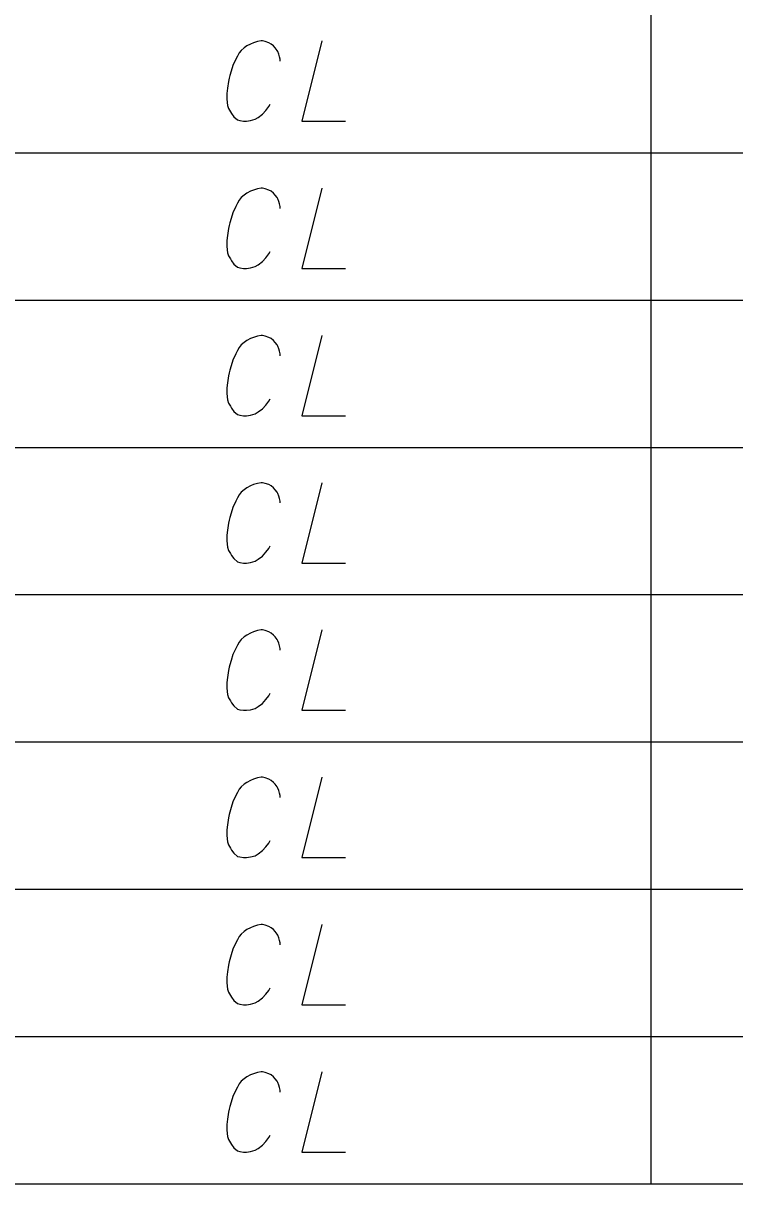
# Model space of a CAD drawing. Extents: x 2074207 to 2076812, y 516372 to 523312.
# Drawn here: x 2076303.1 to 2076345.6, y 517813.3 to 517882.7 of the extents above; entities that cross this region are included whole.
import ezdxf

# ---------------------------------------------------------------- set-up
doc = ezdxf.new("R2010")
doc.units = 0
for name, color, linetype in [('Prop DirtTable_ Soil Test Results - Outline (Major)', 7, 'Continuous'), ('Prop DirtTable_ Soil Test Results - Outline (Minor)', 7, 'Continuous'), ('Prop DirtTable_ Soil Test Results - Tx (Sample Data)', 7, 'Continuous')]:
    doc.layers.add(name, color=color, linetype=linetype)

msp = doc.modelspace()

# ---------------------------------------------------------------- linework, layer by layer
at = {"layer": 'Prop DirtTable_ Soil Test Results - Outline (Major)'}
msp.add_line((2076260.609, 517813.318), (2076811.903, 517813.318), dxfattribs=at)
at = {"layer": 'Prop DirtTable_ Soil Test Results - Outline (Minor)'}
for p, q in [((2076340.594, 517883.718), (2076340.594, 517874.918)), ((2076260.609, 517874.918), (2076811.903, 517874.918)), ((2076260.609, 517874.918), (2076811.903, 517874.918)), ((2076340.594, 517874.918), (2076340.594, 517866.118)), ((2076260.609, 517866.118), (2076811.903, 517866.118)), ((2076260.609, 517866.118), (2076811.903, 517866.118)), ((2076340.594, 517866.118), (2076340.594, 517857.318)), ((2076260.609, 517857.318), (2076811.903, 517857.318)), ((2076260.609, 517857.318), (2076811.903, 517857.318)), ((2076340.594, 517857.318), (2076340.594, 517848.518)), ((2076260.609, 517848.518), (2076811.903, 517848.518)), ((2076260.609, 517848.518), (2076811.903, 517848.518)), ((2076340.594, 517848.518), (2076340.594, 517839.718)), ((2076260.609, 517839.718), (2076811.903, 517839.718)), ((2076260.609, 517839.718), (2076811.903, 517839.718)), ((2076340.594, 517839.718), (2076340.594, 517830.918)), ((2076260.609, 517830.918), (2076811.903, 517830.918)), ((2076260.609, 517830.918), (2076811.903, 517830.918)), ((2076340.594, 517830.918), (2076340.594, 517822.118)), ((2076260.609, 517822.118), (2076811.903, 517822.118)), ((2076260.609, 517822.118), (2076811.903, 517822.118)), ((2076340.594, 517822.118), (2076340.594, 517813.318)), ((2076260.609, 517813.318), (2076811.903, 517813.318))]:
    msp.add_line(p, q, dxfattribs=at)
at = {"layer": 'Prop DirtTable_ Soil Test Results - Tx (Sample Data)'}
for points in [[(2076318.45, 517880.397), (2076318.45, 517880.511), (2076318.415, 517880.662), (2076318.38, 517880.813), (2076318.309, 517880.964), (2076318.274, 517881.04), (2076318.168, 517881.191), (2076318.062, 517881.304), (2076317.921, 517881.418), (2076317.78, 517881.493), (2076317.569, 517881.569), (2076317.392, 517881.607), (2076317.322, 517881.607), (2076317.11, 517881.569), (2076316.863, 517881.493), (2076316.687, 517881.418), (2076316.475, 517881.304), (2076316.299, 517881.191), (2076316.122, 517881.04), (2076316.016, 517880.889), (2076315.911, 517880.7), (2076315.805, 517880.511), (2076315.628, 517880.133), (2076315.523, 517879.793), (2076315.452, 517879.528), (2076315.417, 517879.377), (2076315.381, 517879.188), (2076315.311, 517878.772), (2076315.276, 517878.47), (2076315.276, 517878.13), (2076315.311, 517877.752), (2076315.381, 517877.563), (2076315.487, 517877.374), (2076315.558, 517877.26), (2076315.699, 517877.071), (2076315.911, 517876.882), (2076316.052, 517876.845), (2076316.263, 517876.807), (2076316.404, 517876.807), (2076316.44, 517876.807), (2076316.687, 517876.845), (2076316.969, 517876.92), (2076317.145, 517877.034), (2076317.392, 517877.223), (2076317.604, 517877.449), (2076317.78, 517877.676), (2076317.851, 517877.827)], [(2076320.955, 517881.607), (2076319.756, 517876.807), (2076322.366, 517876.807)], [(2076318.45, 517871.597), (2076318.45, 517871.711), (2076318.415, 517871.862), (2076318.38, 517872.013), (2076318.309, 517872.164), (2076318.274, 517872.24), (2076318.168, 517872.391), (2076318.062, 517872.504), (2076317.921, 517872.618), (2076317.78, 517872.693), (2076317.569, 517872.769), (2076317.392, 517872.807), (2076317.322, 517872.807), (2076317.11, 517872.769), (2076316.863, 517872.693), (2076316.687, 517872.618), (2076316.475, 517872.504), (2076316.299, 517872.391), (2076316.122, 517872.24), (2076316.016, 517872.089), (2076315.911, 517871.9), (2076315.805, 517871.711), (2076315.628, 517871.333), (2076315.523, 517870.993), (2076315.452, 517870.728), (2076315.417, 517870.577), (2076315.381, 517870.388), (2076315.311, 517869.972), (2076315.276, 517869.67), (2076315.276, 517869.33), (2076315.311, 517868.952), (2076315.381, 517868.763), (2076315.487, 517868.574), (2076315.558, 517868.46), (2076315.699, 517868.271), (2076315.911, 517868.082), (2076316.052, 517868.045), (2076316.263, 517868.007), (2076316.404, 517868.007), (2076316.44, 517868.007), (2076316.687, 517868.045), (2076316.969, 517868.12), (2076317.145, 517868.234), (2076317.392, 517868.423), (2076317.604, 517868.649), (2076317.78, 517868.876), (2076317.851, 517869.027)], [(2076320.955, 517872.807), (2076319.756, 517868.007), (2076322.366, 517868.007)], [(2076318.45, 517862.797), (2076318.45, 517862.911), (2076318.415, 517863.062), (2076318.38, 517863.213), (2076318.309, 517863.364), (2076318.274, 517863.44), (2076318.168, 517863.591), (2076318.062, 517863.704), (2076317.921, 517863.818), (2076317.78, 517863.893), (2076317.569, 517863.969), (2076317.392, 517864.007), (2076317.322, 517864.007), (2076317.11, 517863.969), (2076316.863, 517863.893), (2076316.687, 517863.818), (2076316.475, 517863.704), (2076316.299, 517863.591), (2076316.122, 517863.44), (2076316.016, 517863.289), (2076315.911, 517863.1), (2076315.805, 517862.911), (2076315.628, 517862.533), (2076315.523, 517862.193), (2076315.452, 517861.928), (2076315.417, 517861.777), (2076315.381, 517861.588), (2076315.311, 517861.172), (2076315.276, 517860.87), (2076315.276, 517860.53), (2076315.311, 517860.152), (2076315.381, 517859.963), (2076315.487, 517859.774), (2076315.558, 517859.66), (2076315.699, 517859.471), (2076315.911, 517859.282), (2076316.052, 517859.245), (2076316.263, 517859.207), (2076316.404, 517859.207), (2076316.44, 517859.207), (2076316.687, 517859.245), (2076316.969, 517859.32), (2076317.145, 517859.434), (2076317.392, 517859.623), (2076317.604, 517859.849), (2076317.78, 517860.076), (2076317.851, 517860.227)], [(2076320.955, 517864.007), (2076319.756, 517859.207), (2076322.366, 517859.207)], [(2076318.45, 517853.997), (2076318.45, 517854.111), (2076318.415, 517854.262), (2076318.38, 517854.413), (2076318.309, 517854.564), (2076318.274, 517854.64), (2076318.168, 517854.791), (2076318.062, 517854.904), (2076317.921, 517855.018), (2076317.78, 517855.093), (2076317.569, 517855.169), (2076317.392, 517855.207), (2076317.322, 517855.207), (2076317.11, 517855.169), (2076316.863, 517855.093), (2076316.687, 517855.018), (2076316.475, 517854.904), (2076316.299, 517854.791), (2076316.122, 517854.64), (2076316.016, 517854.489), (2076315.911, 517854.3), (2076315.805, 517854.111), (2076315.628, 517853.733), (2076315.523, 517853.393), (2076315.452, 517853.128), (2076315.417, 517852.977), (2076315.381, 517852.788), (2076315.311, 517852.372), (2076315.276, 517852.07), (2076315.276, 517851.73), (2076315.311, 517851.352), (2076315.381, 517851.163), (2076315.487, 517850.974), (2076315.558, 517850.86), (2076315.699, 517850.671), (2076315.911, 517850.482), (2076316.052, 517850.445), (2076316.263, 517850.407), (2076316.404, 517850.407), (2076316.44, 517850.407), (2076316.687, 517850.445), (2076316.969, 517850.52), (2076317.145, 517850.634), (2076317.392, 517850.823), (2076317.604, 517851.049), (2076317.78, 517851.276), (2076317.851, 517851.427)], [(2076320.955, 517855.207), (2076319.756, 517850.407), (2076322.366, 517850.407)], [(2076318.45, 517845.197), (2076318.45, 517845.311), (2076318.415, 517845.462), (2076318.38, 517845.613), (2076318.309, 517845.764), (2076318.274, 517845.84), (2076318.168, 517845.991), (2076318.062, 517846.104), (2076317.921, 517846.218), (2076317.78, 517846.293), (2076317.569, 517846.369), (2076317.392, 517846.407), (2076317.322, 517846.407), (2076317.11, 517846.369), (2076316.863, 517846.293), (2076316.687, 517846.218), (2076316.475, 517846.104), (2076316.299, 517845.991), (2076316.122, 517845.84), (2076316.016, 517845.689), (2076315.911, 517845.5), (2076315.805, 517845.311), (2076315.628, 517844.933), (2076315.523, 517844.593), (2076315.452, 517844.328), (2076315.417, 517844.177), (2076315.381, 517843.988), (2076315.311, 517843.572), (2076315.276, 517843.27), (2076315.276, 517842.93), (2076315.311, 517842.552), (2076315.381, 517842.363), (2076315.487, 517842.174), (2076315.558, 517842.06), (2076315.699, 517841.871), (2076315.911, 517841.682), (2076316.052, 517841.645), (2076316.263, 517841.607), (2076316.404, 517841.607), (2076316.44, 517841.607), (2076316.687, 517841.645), (2076316.969, 517841.72), (2076317.145, 517841.834), (2076317.392, 517842.023), (2076317.604, 517842.249), (2076317.78, 517842.476), (2076317.851, 517842.627)], [(2076320.955, 517846.407), (2076319.756, 517841.607), (2076322.366, 517841.607)], [(2076318.45, 517836.397), (2076318.45, 517836.511), (2076318.415, 517836.662), (2076318.38, 517836.813), (2076318.309, 517836.964), (2076318.274, 517837.04), (2076318.168, 517837.191), (2076318.062, 517837.304), (2076317.921, 517837.418), (2076317.78, 517837.493), (2076317.569, 517837.569), (2076317.392, 517837.607), (2076317.322, 517837.607), (2076317.11, 517837.569), (2076316.863, 517837.493), (2076316.687, 517837.418), (2076316.475, 517837.304), (2076316.299, 517837.191), (2076316.122, 517837.04), (2076316.016, 517836.889), (2076315.911, 517836.7), (2076315.805, 517836.511), (2076315.628, 517836.133), (2076315.523, 517835.793), (2076315.452, 517835.528), (2076315.417, 517835.377), (2076315.381, 517835.188), (2076315.311, 517834.772), (2076315.276, 517834.47), (2076315.276, 517834.13), (2076315.311, 517833.752), (2076315.381, 517833.563), (2076315.487, 517833.374), (2076315.558, 517833.26), (2076315.699, 517833.071), (2076315.911, 517832.882), (2076316.052, 517832.845), (2076316.263, 517832.807), (2076316.404, 517832.807), (2076316.44, 517832.807), (2076316.687, 517832.845), (2076316.969, 517832.92), (2076317.145, 517833.034), (2076317.392, 517833.223), (2076317.604, 517833.449), (2076317.78, 517833.676), (2076317.851, 517833.827)], [(2076320.955, 517837.607), (2076319.756, 517832.807), (2076322.366, 517832.807)], [(2076318.45, 517827.597), (2076318.45, 517827.711), (2076318.415, 517827.862), (2076318.38, 517828.013), (2076318.309, 517828.164), (2076318.274, 517828.24), (2076318.168, 517828.391), (2076318.062, 517828.504), (2076317.921, 517828.618), (2076317.78, 517828.693), (2076317.569, 517828.769), (2076317.392, 517828.807), (2076317.322, 517828.807), (2076317.11, 517828.769), (2076316.863, 517828.693), (2076316.687, 517828.618), (2076316.475, 517828.504), (2076316.299, 517828.391), (2076316.122, 517828.24), (2076316.016, 517828.089), (2076315.911, 517827.9), (2076315.805, 517827.711), (2076315.628, 517827.333), (2076315.523, 517826.993), (2076315.452, 517826.728), (2076315.417, 517826.577), (2076315.381, 517826.388), (2076315.311, 517825.972), (2076315.276, 517825.67), (2076315.276, 517825.33), (2076315.311, 517824.952), (2076315.381, 517824.763), (2076315.487, 517824.574), (2076315.558, 517824.46), (2076315.699, 517824.271), (2076315.911, 517824.082), (2076316.052, 517824.045), (2076316.263, 517824.007), (2076316.404, 517824.007), (2076316.44, 517824.007), (2076316.687, 517824.045), (2076316.969, 517824.12), (2076317.145, 517824.234), (2076317.392, 517824.423), (2076317.604, 517824.649), (2076317.78, 517824.876), (2076317.851, 517825.027)], [(2076320.955, 517828.807), (2076319.756, 517824.007), (2076322.366, 517824.007)], [(2076318.45, 517818.797), (2076318.45, 517818.911), (2076318.415, 517819.062), (2076318.38, 517819.213), (2076318.309, 517819.364), (2076318.274, 517819.44), (2076318.168, 517819.591), (2076318.062, 517819.704), (2076317.921, 517819.818), (2076317.78, 517819.893), (2076317.569, 517819.969), (2076317.392, 517820.007), (2076317.322, 517820.007), (2076317.11, 517819.969), (2076316.863, 517819.893), (2076316.687, 517819.818), (2076316.475, 517819.704), (2076316.299, 517819.591), (2076316.122, 517819.44), (2076316.016, 517819.289), (2076315.911, 517819.1), (2076315.805, 517818.911), (2076315.628, 517818.533), (2076315.523, 517818.193), (2076315.452, 517817.928), (2076315.417, 517817.777), (2076315.381, 517817.588), (2076315.311, 517817.172), (2076315.276, 517816.87), (2076315.276, 517816.53), (2076315.311, 517816.152), (2076315.381, 517815.963), (2076315.487, 517815.774), (2076315.558, 517815.66), (2076315.699, 517815.471), (2076315.911, 517815.282), (2076316.052, 517815.245), (2076316.263, 517815.207), (2076316.404, 517815.207), (2076316.44, 517815.207), (2076316.687, 517815.245), (2076316.969, 517815.32), (2076317.145, 517815.434), (2076317.392, 517815.623), (2076317.604, 517815.849), (2076317.78, 517816.076), (2076317.851, 517816.227)], [(2076320.955, 517820.007), (2076319.756, 517815.207), (2076322.366, 517815.207)]]:
    msp.add_lwpolyline(points, dxfattribs=at)

doc.saveas('drawing.dxf')
